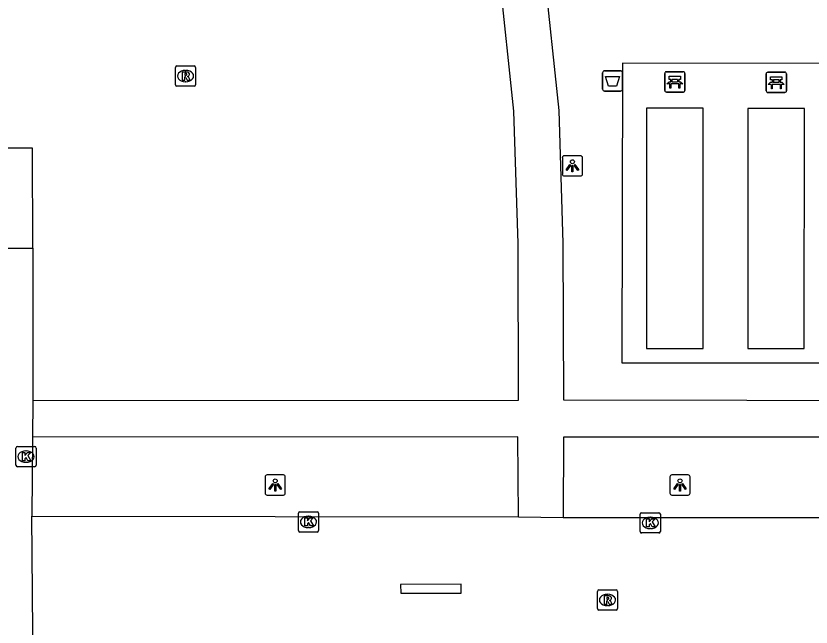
# Model space of a CAD drawing. Extents: x 161477 to 163040, y 383680 to 384868.
# Drawn here: x 161937.13 to 161976.46, y 384499.63 to 384529.85 of the extents above; entities that cross this region are included whole.
import ezdxf

# ---------------------------------------------------------------- set-up
doc = ezdxf.new("R2010")
doc.units = 0
for name, color, linetype in [('IMGEO_Afvalbak', 7, 'Continuous'), ('IMGEO_Bank', 7, 'Continuous'), ('IMGEO_Kolk', 7, 'Continuous'), ('IMGEO_Lichtpunt', 7, 'Continuous'), ('IMGEO_Parkeervlak_open', 7, 'Continuous'), ('IMGEO_Rijbaan_lokaal_open', 7, 'Continuous'), ('IMGEO_Rioolput', 7, 'Continuous'), ('IMGEO_Voetpad_open', 7, 'Continuous')]:
    doc.layers.add(name, color=color, linetype=linetype)

msp = doc.modelspace()

# ---------------------------------------------------------------- linework, layer by layer
at = {"layer": 'IMGEO_Afvalbak'}
for p, q in [((161966.145, 384526.24), (161966.145, 384527.04)), ((161966.145, 384527.04), (161966.145, 384526.24)), ((161966.245, 384527.14), (161967.035, 384527.14)), ((161967.035, 384527.14), (161966.245, 384527.14)), ((161967.135, 384527.04), (161967.135, 384526.24)), ((161967.135, 384526.24), (161967.135, 384527.04)), ((161967.035, 384526.14), (161966.245, 384526.14)), ((161966.245, 384526.14), (161967.035, 384526.14))]:
    msp.add_line(p, q, dxfattribs=at)
msp.add_lwpolyline([(161966.288, 384526.854), (161966.992, 384526.854), (161966.843, 384526.384), (161966.437, 384526.384), (161966.288, 384526.854)], dxfattribs=at)
for centre, start, end in [((161966.245, 384527.04), 90, 180), ((161966.245, 384527.04), 90, 180), ((161967.035, 384527.04), 0, 90), ((161967.035, 384527.04), 360, 90), ((161966.245, 384526.24), 180, 270), ((161966.245, 384526.24), 180, 270), ((161967.035, 384526.24), 270, 0), ((161967.035, 384526.24), 270, 0)]:
    msp.add_arc(centre, 0.1, start, end, dxfattribs=at)
at = {"layer": 'IMGEO_Bank'}
for p, q in [((161969.22, 384526.165), (161969.22, 384527.006)), ((161969.22, 384527.006), (161969.22, 384526.165)), ((161969.295, 384527.09), (161970.136, 384527.09)), ((161970.136, 384527.09), (161969.295, 384527.09)), ((161970.22, 384527.015), (161970.22, 384526.174)), ((161970.22, 384526.174), (161970.22, 384527.015)), ((161974.24, 384526.145), (161974.24, 384526.986)), ((161974.24, 384526.986), (161974.24, 384526.145)), ((161974.315, 384527.07), (161975.156, 384527.07)), ((161975.156, 384527.07), (161974.315, 384527.07)), ((161975.24, 384526.995), (161975.24, 384526.154)), ((161975.24, 384526.154), (161975.24, 384526.995)), ((161969.917, 384526.488), (161969.524, 384526.488)), ((161969.529, 384526.596), (161969.529, 384526.702)), ((161969.573, 384526.702), (161969.573, 384526.596)), ((161969.861, 384526.708), (161969.579, 384526.708)), ((161969.579, 384526.59), (161969.861, 384526.59)), ((161969.867, 384526.596), (161969.867, 384526.702)), ((161969.911, 384526.702), (161969.911, 384526.596)), ((161974.937, 384526.468), (161974.544, 384526.468)), ((161974.549, 384526.576), (161974.549, 384526.682)), ((161974.593, 384526.682), (161974.593, 384526.576)), ((161974.881, 384526.688), (161974.599, 384526.688)), ((161974.599, 384526.57), (161974.881, 384526.57)), ((161974.887, 384526.576), (161974.887, 384526.682)), ((161974.931, 384526.682), (161974.931, 384526.576)), ((161970.145, 384526.09), (161969.304, 384526.09)), ((161969.304, 384526.09), (161970.145, 384526.09)), ((161975.165, 384526.07), (161974.324, 384526.07)), ((161974.324, 384526.07), (161975.165, 384526.07))]:
    msp.add_line(p, q, dxfattribs=at)
for points in [[(161969.523, 384526.708), (161969.437, 384526.708), (161969.437, 384526.869), (161970, 384526.869), (161970, 384526.708), (161969.917, 384526.708)], [(161974.543, 384526.688), (161974.457, 384526.688), (161974.457, 384526.849), (161975.02, 384526.849), (161975.02, 384526.688), (161974.937, 384526.688)], [(161969.467, 384526.488), (161969.325, 384526.488), (161969.437, 384526.59), (161969.523, 384526.59)], [(161969.517, 384526.481), (161969.517, 384526.274), (161969.474, 384526.274), (161969.474, 384526.481)], [(161969.917, 384526.59), (161970, 384526.59), (161970.112, 384526.488), (161969.973, 384526.488)], [(161969.967, 384526.481), (161969.967, 384526.274), (161969.923, 384526.274), (161969.923, 384526.481)], [(161974.487, 384526.468), (161974.345, 384526.468), (161974.457, 384526.57), (161974.543, 384526.57)], [(161974.537, 384526.461), (161974.537, 384526.254), (161974.494, 384526.254), (161974.494, 384526.461)], [(161974.937, 384526.57), (161975.02, 384526.57), (161975.132, 384526.468), (161974.993, 384526.468)], [(161974.987, 384526.461), (161974.987, 384526.254), (161974.943, 384526.254), (161974.943, 384526.461)]]:
    msp.add_lwpolyline(points, dxfattribs=at)
for centre, radius, start, end in [((161969.298, 384527.012), 0.0779, 92.4484, 184.2845), ((161969.298, 384527.012), 0.0779, 92.4484, 184.2845), ((161970.142, 384527.012), 0.0779, 2.4484, 94.2845), ((161970.142, 384527.012), 0.0779, 2.4484, 94.2845), ((161974.318, 384526.992), 0.0779, 92.4484, 184.2845), ((161974.318, 384526.992), 0.0779, 92.4484, 184.2845), ((161975.162, 384526.992), 0.0779, 2.4484, 94.2845), ((161975.162, 384526.992), 0.0779, 2.4484, 94.2845), ((161969.467, 384526.481), 0.00671, 2.8957, 87.1043), ((161969.524, 384526.481), 0.00671, 92.8957, 177.1043), ((161969.522, 384526.701), 0.00671, 2.8957, 87.1043), ((161969.522, 384526.597), 0.00671, 272.8957, 357.1043), ((161969.579, 384526.701), 0.00671, 92.8957, 177.1043), ((161969.579, 384526.597), 0.00671, 182.8957, 267.1043), ((161969.861, 384526.701), 0.00671, 2.8957, 87.1043), ((161969.861, 384526.597), 0.00671, 272.8957, 357.1043), ((161969.918, 384526.701), 0.00671, 92.8957, 177.1043), ((161969.918, 384526.597), 0.00671, 182.8957, 267.1043), ((161969.916, 384526.481), 0.00671, 2.8957, 87.1043), ((161969.973, 384526.481), 0.00671, 92.8957, 177.1043), ((161974.487, 384526.461), 0.00671, 2.8957, 87.1043), ((161974.544, 384526.461), 0.00671, 92.8957, 177.1043), ((161974.542, 384526.681), 0.00671, 2.8957, 87.1043), ((161974.542, 384526.577), 0.00671, 272.8957, 357.1043), ((161974.599, 384526.681), 0.00671, 92.8957, 177.1043), ((161974.599, 384526.577), 0.00671, 182.8957, 267.1043), ((161974.881, 384526.681), 0.00671, 2.8957, 87.1043), ((161974.881, 384526.577), 0.00671, 272.8957, 357.1043), ((161974.938, 384526.681), 0.00671, 92.8957, 177.1043), ((161974.938, 384526.577), 0.00671, 182.8957, 267.1043), ((161974.936, 384526.461), 0.00671, 2.8957, 87.1043), ((161974.993, 384526.461), 0.00671, 92.8957, 177.1043), ((161969.298, 384526.168), 0.0779, 182.4484, 274.2845), ((161969.298, 384526.168), 0.0779, 182.4484, 274.2845), ((161970.142, 384526.168), 0.0779, 272.4484, 4.2845), ((161970.142, 384526.168), 0.0779, 272.4484, 4.2845), ((161974.318, 384526.148), 0.0779, 182.4484, 274.2845), ((161974.318, 384526.148), 0.0779, 182.4484, 274.2845), ((161975.162, 384526.148), 0.0779, 272.4484, 4.2845), ((161975.162, 384526.148), 0.0779, 272.4484, 4.2845)]:
    msp.add_arc(centre, radius, start, end, dxfattribs=at)
at = {"layer": 'IMGEO_Kolk'}
for p, q in [((161937.13, 384507.633), (161937.13, 384508.485)), ((161937.205, 384508.559), (161938.057, 384508.559)), ((161937.618, 384508.339), (161937.643, 384508.339)), ((161938.131, 384508.485), (161938.131, 384507.633)), ((161938.057, 384507.559), (161937.205, 384507.559)), ((161937.641, 384507.779), (161937.616, 384507.779)), ((161951.101, 384504.405), (161951.101, 384505.257)), ((161951.176, 384505.331), (161952.028, 384505.331)), ((161952.102, 384505.257), (161952.102, 384504.405)), ((161968.005, 384504.357), (161968.005, 384505.209)), ((161968.08, 384505.283), (161968.932, 384505.283)), ((161969.006, 384505.209), (161969.006, 384504.357)), ((161951.589, 384505.111), (161951.614, 384505.111)), ((161968.493, 384505.063), (161968.518, 384505.063)), ((161951.612, 384504.551), (161951.587, 384504.551)), ((161968.516, 384504.503), (161968.491, 384504.503)), ((161952.028, 384504.331), (161951.176, 384504.331)), ((161968.932, 384504.283), (161968.08, 384504.283))]:
    msp.add_line(p, q, dxfattribs=at)
for points in [[(161937.13, 384507.633), (161937.13, 384508.485)], [(161937.205, 384508.559), (161938.057, 384508.559)], [(161938.131, 384508.485), (161938.131, 384507.633)], [(161937.451, 384508.259), (161937.574, 384508.259), (161937.574, 384508.108), (161937.704, 384508.259), (161937.868, 384508.259), (161937.722, 384508.108), (161937.875, 384507.859), (161937.723, 384507.859), (161937.638, 384508.023), (161937.574, 384507.956), (161937.574, 384507.859), (161937.451, 384507.859), (161937.451, 384508.259)], [(161938.057, 384507.559), (161937.205, 384507.559)], [(161951.101, 384504.405), (161951.101, 384505.257)], [(161951.176, 384505.331), (161952.028, 384505.331)], [(161952.102, 384505.257), (161952.102, 384504.405)], [(161968.005, 384504.357), (161968.005, 384505.209)], [(161968.08, 384505.283), (161968.932, 384505.283)], [(161969.006, 384505.209), (161969.006, 384504.357)], [(161951.422, 384505.031), (161951.545, 384505.031), (161951.545, 384504.88), (161951.675, 384505.031), (161951.839, 384505.031), (161951.693, 384504.88), (161951.846, 384504.631), (161951.694, 384504.631), (161951.609, 384504.795), (161951.545, 384504.728), (161951.545, 384504.631), (161951.422, 384504.631), (161951.422, 384505.031)], [(161968.326, 384504.983), (161968.449, 384504.983), (161968.449, 384504.832), (161968.579, 384504.983), (161968.743, 384504.983), (161968.597, 384504.832), (161968.75, 384504.583), (161968.598, 384504.583), (161968.513, 384504.747), (161968.449, 384504.68), (161968.449, 384504.583), (161968.326, 384504.583), (161968.326, 384504.983)], [(161952.028, 384504.331), (161951.176, 384504.331)], [(161968.932, 384504.283), (161968.08, 384504.283)]]:
    msp.add_lwpolyline(points, dxfattribs=at)
for centre, start, end in [((161937.207, 384508.483), 91.552, 178.448), ((161937.207, 384508.483), 91.552, 178.448), ((161938.055, 384508.483), 1.552, 88.448), ((161938.055, 384508.483), 1.552, 88.448), ((161937.207, 384507.635), 181.552, 268.448), ((161937.207, 384507.635), 181.552, 268.448), ((161938.055, 384507.635), 271.552, 358.448), ((161938.055, 384507.635), 271.552, 358.448), ((161951.178, 384505.255), 91.552, 178.448), ((161951.178, 384505.255), 91.552, 178.448), ((161952.026, 384505.255), 1.552, 88.448), ((161952.026, 384505.255), 1.552, 88.448), ((161968.082, 384505.207), 91.552, 178.448), ((161968.082, 384505.207), 91.552, 178.448), ((161968.93, 384505.207), 1.552, 88.448), ((161968.93, 384505.207), 1.552, 88.448), ((161951.178, 384504.407), 181.552, 268.448), ((161951.178, 384504.407), 181.552, 268.448), ((161952.026, 384504.407), 271.552, 358.448), ((161952.026, 384504.407), 271.552, 358.448), ((161968.082, 384504.359), 181.552, 268.448), ((161968.082, 384504.359), 181.552, 268.448), ((161968.93, 384504.359), 271.552, 358.448), ((161968.93, 384504.359), 271.552, 358.448)]:
    msp.add_arc(centre, 0.0765, start, end, dxfattribs=at)
for centre, major_axis, ratio, start_param, end_param in [((161937.617, 384508.059), (-0.387, 0.002), 0.722429, 4.712389, 7.853982), ((161937.642, 384508.059), (-0.39, 0.002), 0.717154, 1.570796, 4.712389), ((161951.588, 384504.831), (-0.387, 0.002), 0.722429, 4.712389, 7.853982), ((161951.613, 384504.831), (-0.39, 0.002), 0.717154, 1.570796, 4.712389), ((161968.492, 384504.783), (-0.387, 0.002), 0.722429, 4.712389, 7.853982), ((161968.517, 384504.783), (-0.39, 0.002), 0.717154, 1.570796, 4.712389)]:
    msp.add_ellipse(centre, major_axis=major_axis, ratio=ratio, start_param=start_param, end_param=end_param, dxfattribs=at)
at = {"layer": 'IMGEO_Lichtpunt'}
for p, q in [((161965.059, 384522.938), (161964.251, 384522.938)), ((161965.059, 384522.938), (161964.251, 384522.938)), ((161964.157, 384522.843), (161964.157, 384522.036)), ((161964.157, 384522.843), (161964.157, 384522.036)), ((161965.153, 384522.036), (161965.153, 384522.843)), ((161965.153, 384522.036), (161965.153, 384522.843)), ((161964.251, 384521.942), (161965.059, 384521.942)), ((161964.251, 384521.942), (161965.059, 384521.942)), ((161950.359, 384507.158), (161949.551, 384507.158)), ((161950.359, 384507.158), (161949.551, 384507.158)), ((161970.379, 384507.158), (161969.571, 384507.158)), ((161970.379, 384507.158), (161969.571, 384507.158)), ((161949.457, 384507.063), (161949.457, 384506.256)), ((161949.457, 384507.063), (161949.457, 384506.256)), ((161950.453, 384506.256), (161950.453, 384507.063)), ((161950.453, 384506.256), (161950.453, 384507.063)), ((161969.477, 384507.063), (161969.477, 384506.256)), ((161969.477, 384507.063), (161969.477, 384506.256)), ((161970.473, 384506.256), (161970.473, 384507.063)), ((161970.473, 384506.256), (161970.473, 384507.063)), ((161949.551, 384506.162), (161950.359, 384506.162)), ((161949.551, 384506.162), (161950.359, 384506.162)), ((161969.571, 384506.162), (161970.379, 384506.162)), ((161969.571, 384506.162), (161970.379, 384506.162))]:
    msp.add_line(p, q, dxfattribs=at)
for points in [[(161964.531, 384522.507), (161964.57, 384522.479), (161964.382, 384522.217), (161964.344, 384522.244), (161964.531, 384522.507)], [(161964.743, 384522.479), (161964.781, 384522.506), (161964.968, 384522.244), (161964.929, 384522.216), (161964.743, 384522.479)], [(161964.633, 384522.459), (161964.68, 384522.459), (161964.68, 384522.137), (161964.633, 384522.137), (161964.633, 384522.459)], [(161949.831, 384506.727), (161949.87, 384506.699), (161949.682, 384506.437), (161949.644, 384506.464), (161949.831, 384506.727)], [(161949.933, 384506.679), (161949.98, 384506.679), (161949.98, 384506.357), (161949.933, 384506.357), (161949.933, 384506.679)], [(161950.043, 384506.699), (161950.081, 384506.726), (161950.268, 384506.464), (161950.229, 384506.436), (161950.043, 384506.699)], [(161969.851, 384506.727), (161969.89, 384506.699), (161969.702, 384506.437), (161969.664, 384506.464), (161969.851, 384506.727)], [(161969.953, 384506.679), (161970, 384506.679), (161970, 384506.357), (161969.953, 384506.357), (161969.953, 384506.679)], [(161970.063, 384506.699), (161970.101, 384506.726), (161970.288, 384506.464), (161970.249, 384506.436), (161970.063, 384506.699)]]:
    msp.add_lwpolyline(points, dxfattribs=at)
for centre in [(161964.656, 384522.641), (161949.956, 384506.861), (161969.976, 384506.861)]:
    msp.add_circle(centre, 0.0994, dxfattribs=at)
for centre, start, end in [((161964.251, 384522.843), 90, 180), ((161964.251, 384522.843), 90, 180), ((161965.059, 384522.843), 0, 90), ((161965.059, 384522.843), 0, 90), ((161964.251, 384522.036), 180, 270), ((161964.251, 384522.036), 180, 270), ((161965.059, 384522.036), 270, 0), ((161965.059, 384522.036), 270, 360), ((161949.551, 384507.063), 90, 180), ((161949.551, 384507.063), 90, 180), ((161950.359, 384507.063), 0, 90), ((161950.359, 384507.063), 0, 90), ((161969.571, 384507.063), 90, 180), ((161969.571, 384507.063), 90, 180), ((161970.379, 384507.063), 0, 90), ((161970.379, 384507.063), 0, 90), ((161949.551, 384506.256), 180, 270), ((161949.551, 384506.256), 180, 270), ((161950.359, 384506.256), 270, 0), ((161950.359, 384506.256), 270, 360), ((161969.571, 384506.256), 180, 270), ((161969.571, 384506.256), 180, 270), ((161970.379, 384506.256), 270, 0), ((161970.379, 384506.256), 270, 360)]:
    msp.add_arc(centre, 0.0946, start, end, dxfattribs=at)
at = {"layer": 'IMGEO_Parkeervlak_open'}
msp.add_lwpolyline([(161937.961, 384518.361), (161937.953, 384523.319), (161934.754, 384523.319), (161931.41, 384523.314), (161928.875, 384523.322), (161926.347, 384523.313), (161923.931, 384523.314), (161921.37, 384523.316), (161918.872, 384523.319), (161916.357, 384523.347)], dxfattribs=at)
at = {"layer": 'IMGEO_Rijbaan_lokaal_open'}
for points in [[(161916.341, 384518.382), (161918.855, 384518.366), (161921.37, 384518.374), (161923.887, 384518.365), (161926.34, 384518.369), (161928.883, 384518.397), (161931.389, 384518.368), (161934.686, 384518.363), (161937.961, 384518.361)], [(161937.961, 384518.361), (161937.968, 384510.812)], [(161937.968, 384510.812), (161937.954, 384509.03)], [(161937.954, 384509.03), (161937.923, 384505.111)], [(161937.923, 384505.111), (161961.983, 384505.077)], [(161938.058, 384489.924), (161937.923, 384505.111)], [(161961.983, 384505.077), (161964.194, 384505.054)], [(161964.194, 384505.054), (161984.616, 384505.056), (162008.121, 384505.042), (162029.637, 384505.031)], [(161959.148, 384501.756), (161956.151, 384501.736), (161956.164, 384501.309), (161959.154, 384501.308), (161959.148, 384501.756)]]:
    msp.add_lwpolyline(points, dxfattribs=at)
at = {"layer": 'IMGEO_Rioolput'}
for p, q in [((161945.019, 384526.454), (161945.019, 384527.306)), ((161945.094, 384527.38), (161945.946, 384527.38)), ((161946.02, 384527.306), (161946.02, 384526.454)), ((161945.507, 384527.16), (161945.532, 384527.16)), ((161945.53, 384526.6), (161945.505, 384526.6)), ((161945.946, 384526.38), (161945.094, 384526.38)), ((161965.889, 384500.544), (161965.889, 384501.396)), ((161965.964, 384501.47), (161966.816, 384501.47)), ((161966.89, 384501.396), (161966.89, 384500.544)), ((161966.377, 384501.25), (161966.402, 384501.25)), ((161966.816, 384500.47), (161965.964, 384500.47)), ((161966.4, 384500.69), (161966.375, 384500.69))]:
    msp.add_line(p, q, dxfattribs=at)
for points in [[(161945.019, 384526.454), (161945.019, 384527.306)], [(161945.094, 384527.38), (161945.946, 384527.38)], [(161946.02, 384527.306), (161946.02, 384526.454)], [(161945.608, 384527.078), (161945.356, 384527.08), (161945.356, 384526.68)], [(161945.356, 384526.68), (161945.48, 384526.68), (161945.48, 384526.842), (161945.491, 384526.842)], [(161945.534, 384526.999), (161945.48, 384526.999), (161945.48, 384526.918)], [(161945.48, 384526.918), (161945.532, 384526.918)], [(161945.538, 384526.813), (161945.609, 384526.68), (161945.749, 384526.68), (161945.684, 384526.806)], [(161945.946, 384526.38), (161945.094, 384526.38)], [(161965.889, 384500.544), (161965.889, 384501.396)], [(161965.964, 384501.47), (161966.816, 384501.47)], [(161966.89, 384501.396), (161966.89, 384500.544)], [(161966.478, 384501.168), (161966.226, 384501.17), (161966.226, 384500.77)], [(161966.226, 384500.77), (161966.35, 384500.77), (161966.35, 384500.932), (161966.361, 384500.932)], [(161966.404, 384501.089), (161966.35, 384501.089), (161966.35, 384501.008)], [(161966.35, 384501.008), (161966.402, 384501.008)], [(161966.408, 384500.903), (161966.479, 384500.77), (161966.619, 384500.77), (161966.554, 384500.896)], [(161966.816, 384500.47), (161965.964, 384500.47)]]:
    msp.add_lwpolyline(points, dxfattribs=at)
for centre, radius, start, end in [((161945.096, 384527.304), 0.0765, 91.552, 178.448), ((161945.096, 384527.304), 0.0765, 91.552, 178.448), ((161945.944, 384527.304), 0.0765, 1.552, 88.448), ((161945.944, 384527.304), 0.0765, 1.552, 88.448), ((161945.49, 384526.789), 0.0533, 26.0293, 88.6989), ((161945.516, 384527.107), 0.19, 274.7715, 282.9687), ((161945.54, 384526.903), 0.0964, 77.0061, 93.1865), ((161945.554, 384526.96), 0.0378, 276.6634, 79.6772), ((161945.607, 384526.968), 0.109, 350.3612, 89.416), ((161945.605, 384526.968), 0.112, 277.5842, 350.9817), ((161945.589, 384526.753), 0.108, 29.5134, 73.7905), ((161945.096, 384526.456), 0.0765, 181.552, 268.448), ((161945.096, 384526.456), 0.0765, 181.552, 268.448), ((161945.944, 384526.456), 0.0765, 271.552, 358.448), ((161945.944, 384526.456), 0.0765, 271.552, 358.448), ((161965.966, 384501.394), 0.0765, 91.552, 178.448), ((161965.966, 384501.394), 0.0765, 91.552, 178.448), ((161966.814, 384501.394), 0.0765, 1.552, 88.448), ((161966.814, 384501.394), 0.0765, 1.552, 88.448), ((161966.36, 384500.879), 0.0533, 26.0293, 88.6989), ((161966.386, 384501.197), 0.19, 274.7715, 282.9687), ((161966.41, 384500.993), 0.0964, 77.0061, 93.1865), ((161966.424, 384501.05), 0.0378, 276.6634, 79.6772), ((161966.477, 384501.058), 0.109, 350.3612, 89.416), ((161966.475, 384501.058), 0.112, 277.5842, 350.9817), ((161966.459, 384500.843), 0.108, 29.5134, 73.7905), ((161965.966, 384500.546), 0.0765, 181.552, 268.448), ((161965.966, 384500.546), 0.0765, 181.552, 268.448), ((161966.814, 384500.546), 0.0765, 271.552, 358.448), ((161966.814, 384500.546), 0.0765, 271.552, 358.448)]:
    msp.add_arc(centre, radius, start, end, dxfattribs=at)
for centre, major_axis, ratio, start_param, end_param in [((161945.506, 384526.88), (-0.387, 0.002), 0.722429, 4.712389, 7.853982), ((161945.531, 384526.88), (-0.39, 0.002), 0.717154, 1.570796, 4.712389), ((161966.376, 384500.97), (-0.387, 0.002), 0.722429, 4.712389, 7.853982), ((161966.401, 384500.97), (-0.39, 0.002), 0.717154, 1.570796, 4.712389)]:
    msp.add_ellipse(centre, major_axis=major_axis, ratio=ratio, start_param=start_param, end_param=end_param, dxfattribs=at)
at = {"layer": 'IMGEO_Voetpad_open'}
for points in [[(162029.73, 384510.808), (162012.843, 384510.796), (161991.389, 384510.799), (161964.228, 384510.848), (161964.195, 384518.613), (161963.994, 384525.175), (161963.254, 384532.178), (161962.19, 384538.299), (161960.531, 384544.768), (161958.436, 384551.257), (161956.732, 384555.571), (161956.541, 384556.057), (161954.782, 384558.842)], [(161952.967, 384557.797), (161954.11, 384556.054), (161954.664, 384554.684), (161956.339, 384550.537), (161958.394, 384544.123), (161960.004, 384537.823), (161961.029, 384531.891), (161961.743, 384525.151), (161961.955, 384518.601), (161961.966, 384510.838), (161937.968, 384510.812)], [(161982.345, 384527.5), (161967.125, 384527.518), (161967.1, 384512.699), (161982.338, 384512.703), (161982.345, 384527.5)], [(161971.123, 384525.289), (161968.324, 384525.293), (161968.317, 384513.414), (161971.114, 384513.41), (161971.123, 384525.289)], [(161976.129, 384525.274), (161973.335, 384525.284), (161973.33, 384513.4), (161976.124, 384513.403), (161976.129, 384525.274)], [(161961.983, 384505.077), (161961.96, 384509.039), (161937.954, 384509.03)], [(162029.637, 384505.031), (162029.553, 384509.043), (162012.979, 384508.997), (161986.883, 384509.022), (161964.211, 384509.028), (161964.194, 384505.054)]]:
    msp.add_lwpolyline(points, dxfattribs=at)

doc.saveas('drawing.dxf')
